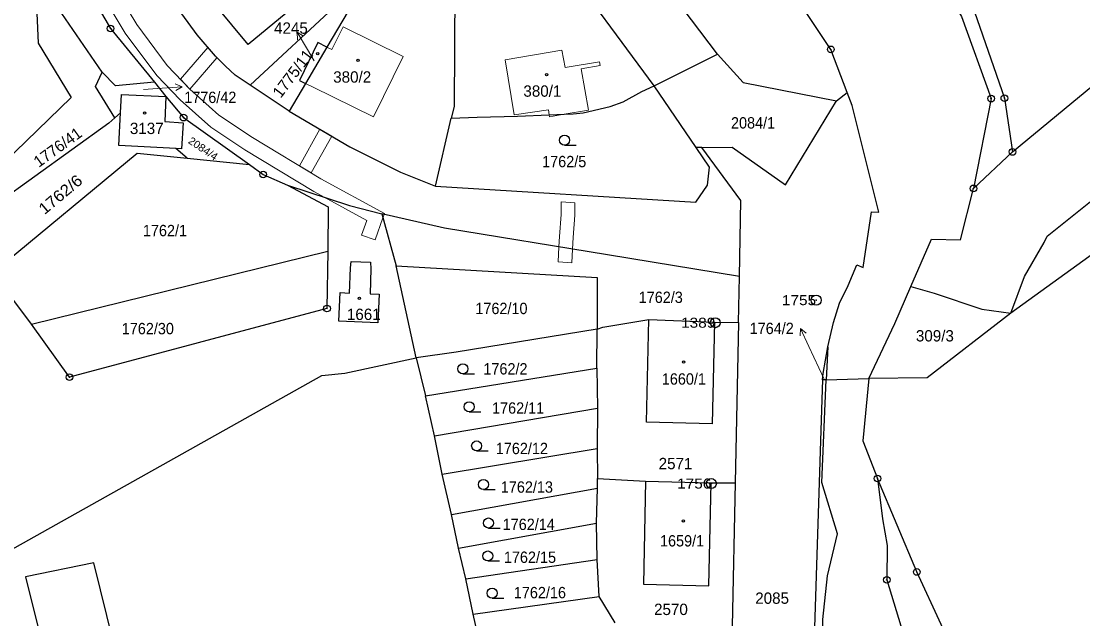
# Model space of a CAD drawing. Extents: x -679733 to -673243, y -1075091 to -1066557.
# Drawn here: x -676583.2 to -676424.3, y -1072429.8 to -1072340.3 of the extents above; entities that cross this region are included whole.
import ezdxf
from ezdxf.enums import TextEntityAlignment as Align

# ---------------------------------------------------------------- set-up
doc = ezdxf.new("R2010")
doc.units = 0
doc.header["$LTSCALE"] = 0.68
for name, color, linetype, lineweight in [('1', 7, 'Continuous', 25), ('13', 7, 'Continuous', 13), ('3', 7, 'Continuous', 25), ('4', 7, 'Continuous', 13), ('5', 7, 'Continuous', 25), ('7', 7, 'Continuous', 13), ('8', 7, 'Continuous', 25)]:
    doc.layers.add(name, color=color, linetype=linetype, lineweight=lineweight)
doc.layers.add('2', color=7, linetype='Continuous')

msp = doc.modelspace()

# ---------------------------------------------------------------- linework, layer by layer
at = {"layer": '1'}
for p, q in [((-676571.12, -1072347.95), (-676580.53, -1072334.19)), ((-676488.44, -1072349.97), (-676478.96, -1072345.25)), ((-676543.14, -1072353.76), (-676548.96, -1072349.89)), ((-676540.69, -1072349.62), (-676543.14, -1072353.76)), ((-676482.17, -1072359.23), (-676488.44, -1072349.97)), ((-676521.19, -1072365.02), (-676518.84, -1072354.84)), ((-676558.38, -1072360.83), (-676549.08, -1072361.78)), ((-676529.25, -1072369.16), (-676527.1, -1072376.98)), ((-676581.7, -1072385.68), (-676537.33, -1072374.74)), ((-676524.1, -1072390.75), (-676527.1, -1072376.98)), ((-676475.83, -1072385.47), (-676475.69, -1072378.53)), ((-676521.37, -1072402.42), (-676496.94, -1072398.28)), ((-676520.19, -1072408.17), (-676496.97, -1072404.35)), ((-676496.96, -1072408.84), (-676489.76, -1072409.24)), ((-676489.76, -1072409.24), (-676479.93, -1072409.48)), ((-676479.93, -1072409.48), (-676476.33, -1072409.48)), ((-676517.78, -1072419.26), (-676518.83, -1072414.23)), ((-676494.31, -1072430.43), (-676496.68, -1072426.51))]:
    msp.add_line(p, q, dxfattribs=at)
for points in [[(-676541.89, -1072018.69), (-676528.74, -1072032.82), (-676518.66, -1072044.42), (-676511.2, -1072056.95), (-676505.9, -1072070.52), (-676502.09, -1072084.93), (-676501.62, -1072096.94), (-676502.1, -1072114.34), (-676501.22, -1072116.73), (-676500.34, -1072121.98), (-676502.88, -1072124.51), (-676503.32, -1072130.04), (-676504.31, -1072153.57), (-676506.28, -1072192.84), (-676507.47, -1072212.67), (-676507.15, -1072233.46), (-676502.3, -1072253.2), (-676493.52, -1072270.33), (-676481.52, -1072286.7), (-676450.04, -1072327.35), (-676442.42, -1072339.58), (-676438, -1072351.9), (-676440.64, -1072365.35), (-676434.8, -1072359.89)], [(-676478.96, -1072345.25), (-676486.76, -1072334.9), (-676494.15, -1072325.32), (-676502.31, -1072314.41), (-676514.96, -1072297.26), (-676522.29, -1072287.64), (-676529.49, -1072277.98), (-676533.98, -1072271.49), (-676535.89, -1072267.87), (-676539.19, -1072260.61), (-676540.03, -1072256.53), (-676540.61, -1072252.56), (-676541.33, -1072240.55), (-676542.21, -1072228.4), (-676543.04, -1072216.44), (-676543.58, -1072204.41), (-676544.01, -1072192.29), (-676544.34, -1072180.34), (-676543.76, -1072168.24), (-676542.51, -1072160.31), (-676535.08, -1072128.13), (-676536.59, -1072122.5)], [(-676498.25, -1072121.48), (-676501.4, -1072130.67), (-676502.29, -1072153.75), (-676504.21, -1072193.03), (-676505.46, -1072212.8), (-676505.16, -1072233.19), (-676500.12, -1072252.58), (-676491.86, -1072269.13), (-676479.84, -1072285.61), (-676448.34, -1072326.26), (-676440.47, -1072338.92), (-676436.01, -1072351.82), (-676434.8, -1072359.89)], [(-676459.56, -1072350.97), (-676462.01, -1072344.52), (-676467.19, -1072336.72), (-676484.08, -1072315.1), (-676500.58, -1072293.17), (-676511.67, -1072277.21), (-676520.52, -1072259.37), (-676526.16, -1072238.16), (-676527.35, -1072218.91), (-676525.48, -1072188.37), (-676523.69, -1072157.38), (-676522.2, -1072127.02), (-676522, -1072124.37)], [(-676434.8, -1072359.89), (-676415.01, -1072343.53), (-676389.18, -1072322.47), (-676377.87, -1072305.66), (-676370.95, -1072288.33), (-676368.5, -1072263.86), (-676369.03, -1072238.4), (-676368.85, -1072231.56)], [(-676488.44, -1072349.97), (-676502.98, -1072330.28), (-676506.94, -1072323.45)], [(-676579.2, -1072325.41), (-676569.86, -1072341.39), (-676563.3, -1072349.45), (-676561.58, -1072351.56)], [(-676556.87, -1072342.33), (-676561.11, -1072336.55), (-676565.06, -1072329.52)], [(-676531.01, -1072331), (-676535.82, -1072337.69), (-676548.96, -1072349.89)], [(-676530.28, -1072331.99), (-676537.47, -1072344.17), (-676540.69, -1072349.62)], [(-676581.08, -1072334.53), (-676580.71, -1072343.59), (-676575.76, -1072351.71), (-676592.57, -1072368.02), (-676592.35, -1072371.56)], [(-676527.49, -1072335.21), (-676518.31, -1072335.33), (-676518.43, -1072353.09), (-676518.84, -1072354.84)], [(-676548.96, -1072349.89), (-676551.21, -1072348.4), (-676552.64, -1072347.04), (-676554.15, -1072345.56), (-676556.87, -1072342.33)], [(-676537.47, -1072344.17), (-676538.82, -1072343.5), (-676541.57, -1072349.19), (-676540.69, -1072349.62)], [(-676478.96, -1072345.25), (-676475.14, -1072349.5), (-676461.14, -1072352.25), (-676459.56, -1072350.97)], [(-676569.22, -1072354.79), (-676572.11, -1072350.11), (-676571.12, -1072347.95)], [(-676563.3, -1072349.45), (-676569.12, -1072350), (-676571.12, -1072347.95)], [(-676568.36, -1072354.03), (-676568.22, -1072351.27), (-676561.58, -1072351.56)], [(-676518.84, -1072354.84), (-676514.96, -1072354.66), (-676508.93, -1072354.55), (-676504.17, -1072354.34), (-676501.94, -1072354.24), (-676500.6, -1072354.18), (-676499.09, -1072354.05), (-676495.02, -1072353.07), (-676493.1, -1072352.38), (-676490.29, -1072350.84), (-676488.44, -1072349.97)], [(-676462.47, -1072389.11), (-676461.58, -1072385.46), (-676460.68, -1072382.56), (-676459.41, -1072379.91), (-676458.12, -1072376.82), (-676457.18, -1072377.2), (-676455.93, -1072368.87), (-676454.82, -1072368.9), (-676458.82, -1072352.92), (-676459.56, -1072350.97)], [(-676561.58, -1072351.56), (-676561.74, -1072355.32), (-676559.01, -1072355.55), (-676559.25, -1072359.42), (-676560.08, -1072359.37)], [(-676561.58, -1072351.56), (-676558.92, -1072354.75), (-676549.08, -1072361.78)], [(-676481.31, -1072359.23), (-676476.75, -1072359.19), (-676468.79, -1072364.83), (-676461.14, -1072352.25)], [(-676560.08, -1072359.37), (-676568.6, -1072358.91), (-676568.36, -1072354.03), (-676569.22, -1072354.79)], [(-676543.14, -1072353.76), (-676534.03, -1072359.11), (-676526.45, -1072362.91), (-676521.19, -1072365.02)], [(-676435.06, -1072384.05), (-676433.01, -1072378.55), (-676430.04, -1072373.48), (-676429.61, -1072372.52), (-676423.37, -1072367.5), (-676406.48, -1072354.84), (-676405.02, -1072354.26)], [(-676569.22, -1072354.79), (-676570.14, -1072355.59), (-676592.35, -1072371.56)], [(-676356.54, -1072413.49), (-676396.23, -1072358.62), (-676397.84, -1072357.19), (-676435.06, -1072384.05)], [(-676592.35, -1072371.56), (-676587.15, -1072377.64), (-676565.89, -1072360.06), (-676558.38, -1072360.83), (-676560.08, -1072359.37)], [(-676521.19, -1072365.02), (-676482.21, -1072367.44), (-676480.46, -1072364.89), (-676480.16, -1072362.19), (-676482.17, -1072359.23)], [(-676475.69, -1072378.53), (-676475.46, -1072367.19), (-676481.31, -1072359.23), (-676482.17, -1072359.23)], [(-676549.08, -1072361.78), (-676547.01, -1072363.28), (-676543.36, -1072364.86)], [(-676543.36, -1072364.86), (-676537.27, -1072368.14), (-676537.33, -1072374.74), (-676537.45, -1072383.35)], [(-676543.36, -1072364.86), (-676534.07, -1072367.9), (-676529.25, -1072369.16)], [(-676450.01, -1072380.05), (-676446.94, -1072372.97), (-676442.58, -1072373.04), (-676440.64, -1072365.35)], [(-676475.69, -1072378.53), (-676495.46, -1072375.29), (-676519.85, -1072371.33), (-676529.25, -1072369.16)], [(-676537.45, -1072383.35), (-676576.01, -1072393.65), (-676581.7, -1072385.68), (-676592.35, -1072371.56)], [(-676527.1, -1072376.98), (-676496.97, -1072378.7), (-676496.99, -1072386.47)], [(-676456.33, -1072393.82), (-676452.42, -1072385.61), (-676450.01, -1072380.05)], [(-676450.01, -1072380.05), (-676446.53, -1072381.07), (-676439.38, -1072383.46), (-676435.06, -1072384.05)], [(-676435.06, -1072384.05), (-676447.57, -1072393.72), (-676456.33, -1072393.82)], [(-676524.1, -1072390.75), (-676522.71, -1072396.46), (-676497.02, -1072392.27), (-676496.99, -1072386.47)], [(-676496.99, -1072386.47), (-676518.09, -1072389.87), (-676524.1, -1072390.75)], [(-676496.99, -1072386.47), (-676496.16, -1072386.14), (-676489.23, -1072385), (-676479.41, -1072385.41), (-676475.83, -1072385.47)], [(-676479.41, -1072385.41), (-676479.76, -1072400.62), (-676489.62, -1072400.4), (-676489.23, -1072385)], [(-676475.83, -1072385.47), (-676476.33, -1072409.48), (-676476.77, -1072430.95), (-676477.3, -1072453.62), (-676477.26, -1072456.75), (-676477.19, -1072461.02), (-676478.67, -1072477.78)], [(-676463.24, -1072394.05), (-676463.17, -1072393.08), (-676462.47, -1072389.11)], [(-676462.47, -1072389.11), (-676462.68, -1072394.04), (-676456.33, -1072393.82)], [(-676596.95, -1072485.83), (-676591.17, -1072459.32), (-676598.96, -1072427.43), (-676538.2, -1072393.4), (-676534.79, -1072393.04), (-676524.1, -1072390.75)], [(-676497.02, -1072392.27), (-676496.94, -1072398.28), (-676496.97, -1072404.35), (-676496.96, -1072408.84)], [(-676463.24, -1072394.05), (-676463.35, -1072396.96), (-676465.03, -1072449.76), (-676465.64, -1072463.77), (-676474.82, -1072551.78), (-676474.47, -1072554.88), (-676473.01, -1072557.18), (-676471.19, -1072559.31), (-676468.12, -1072561.69), (-676465.95, -1072562.73), (-676464.91, -1072562.82)], [(-676463.01, -1072562.26), (-676461.92, -1072551.65), (-676463.98, -1072549.73), (-676464.18, -1072517.79), (-676462.45, -1072516.5), (-676460.17, -1072487.09), (-676455.96, -1072472.11), (-676453.9, -1072467.48), (-676452.8, -1072460.8), (-676453.72, -1072452.74), (-676456.41, -1072444.8), (-676463.15, -1072435.69), (-676463.19, -1072429.96), (-676462.52, -1072423.4), (-676461, -1072417.1), (-676463.33, -1072409.42), (-676462.68, -1072394.04), (-676463.24, -1072394.05)], [(-676456.33, -1072393.82), (-676457.23, -1072403.17), (-676455, -1072408.82)], [(-676518.83, -1072414.23), (-676520.19, -1072408.17), (-676521.37, -1072402.42), (-676522.71, -1072396.46)], [(-676518.83, -1072414.23), (-676496.96, -1072410.27), (-676496.96, -1072408.84)], [(-676517.78, -1072419.26), (-676497.11, -1072415.52), (-676496.96, -1072410.27)], [(-676489.76, -1072409.24), (-676490.06, -1072424.63), (-676480.25, -1072424.89), (-676479.93, -1072409.48)], [(-676455, -1072408.82), (-676454.27, -1072414.89), (-676453.57, -1072418.87), (-676453.62, -1072424.01), (-676449.44, -1072437.81), (-676447.71, -1072445.8), (-676445.47, -1072451.5), (-676444.72, -1072456.5), (-676445.21, -1072463.28), (-676447.21, -1072468.25), (-676452.85, -1072522.98), (-676454.74, -1072555.49), (-676456.84, -1072562.9), (-676463.01, -1072562.26)], [(-676446.14, -1072514.89), (-676444.09, -1072491.97), (-676444.6, -1072470.3), (-676438.19, -1072446.5), (-676449.12, -1072422.83), (-676455, -1072408.82)], [(-676516.68, -1072423.86), (-676496.98, -1072420.98), (-676497.11, -1072415.52)], [(-676510.32, -1072452.78), (-676512.17, -1072444.65), (-676512.86, -1072441.3), (-676514.33, -1072434.68), (-676515.58, -1072429.17), (-676516.68, -1072423.86), (-676517.78, -1072419.26)], [(-676515.58, -1072429.17), (-676496.68, -1072426.51), (-676496.98, -1072420.98)], [(-676552.26, -1072490.08), (-676553.34, -1072485.9), (-676556.27, -1072486.62), (-676557.43, -1072481.93), (-676555.57, -1072481.47), (-676559.68, -1072464.69), (-676561.57, -1072465.16), (-676572.37, -1072421.48), (-676582.59, -1072423.55), (-676572.87, -1072462.74), (-676573.23, -1072462.83), (-676568.52, -1072481.8)]]:
    msp.add_lwpolyline(points, dxfattribs=at)
for points in [[(-676547.94, -1072327.79), (-676540.7, -1072336.71), (-676549.25, -1072343.79), (-676556.57, -1072334.88)], [(-676529.65, -1072381.19), (-676529.83, -1072385.48), (-676535.68, -1072385.24), (-676535.5, -1072380.97), (-676534.08, -1072381.03), (-676533.94, -1072377.28), (-676533.81, -1072376.3), (-676530.94, -1072376.4), (-676530.88, -1072377.39), (-676531.01, -1072381.14)]]:
    msp.add_lwpolyline(points, close=True, dxfattribs=at)
at = {"layer": '13'}
msp.add_lwpolyline([(-676571.97, -1072334.9), (-676567.66, -1072342.11), (-676562.93, -1072348.42), (-676559.44, -1072352.06), (-676554.83, -1072356.19), (-676549.74, -1072359.56), (-676539.4, -1072365.82), (-676537.86, -1072366.66), (-676531.5, -1072370.14), (-676532.27, -1072372.37), (-676530.23, -1072373.07), (-676529.08, -1072369.76), (-676528.9, -1072369.24), (-676528.86, -1072369.12), (-676538.36, -1072363.92), (-676548.62, -1072357.72), (-676553.63, -1072354.39), (-676558, -1072350.46), (-676561.37, -1072346.92), (-676565.94, -1072340.81), (-676570.11, -1072333.8)], dxfattribs=at)
for points in [[(-676553.93, -1072345.78), (-676554.15, -1072345.56), (-676555.28, -1072344.22), (-676559.41, -1072348.98), (-676558, -1072350.46)], [(-676538.51, -1072356.48), (-676541.56, -1072361.98), (-676539.81, -1072363.04), (-676536.72, -1072357.53)], [(-676502.37, -1072367.37), (-676502.36, -1072369.28), (-676502.62, -1072372.55), (-676502.71, -1072374.11), (-676502.85, -1072376.35), (-676500.81, -1072376.51), (-676500.69, -1072374.44), (-676500.58, -1072372.69), (-676500.32, -1072369.34), (-676500.33, -1072367.53)]]:
    msp.add_lwpolyline(points, close=True, dxfattribs=at)
at = {"layer": '3'}
for p, q in [((-676501.873, -1072358.88), (-676500.123, -1072358.88)), ((-676517.093, -1072393.14), (-676515.343, -1072393.14)), ((-676516.163, -1072398.82), (-676514.413, -1072398.82)), ((-676515.043, -1072404.69), (-676513.293, -1072404.69)), ((-676514.023, -1072410.47), (-676512.273, -1072410.47)), ((-676513.273, -1072416.24), (-676511.523, -1072416.24)), ((-676513.373, -1072421.18), (-676511.623, -1072421.18)), ((-676512.723, -1072426.75), (-676510.973, -1072426.75))]:
    msp.add_line(p, q, dxfattribs=at)
for centre in [(-676501.8729, -1072358.1298), (-676517.0929, -1072392.3898), (-676516.1629, -1072398.0698), (-676515.0429, -1072403.9398), (-676514.0229, -1072409.7198), (-676513.2729, -1072415.4898), (-676513.3729, -1072420.4298), (-676512.7229, -1072425.9998)]:
    msp.add_circle(centre, 0.75, dxfattribs=at)
at = {"layer": '4'}
for p, q in [((-676536.72, -1072344.54), (-676535.04, -1072341.13)), ((-676526.04, -1072345.61), (-676535.04, -1072341.13)), ((-676537.47, -1072344.17), (-676536.72, -1072344.54)), ((-676510.79, -1072346.11), (-676502.26, -1072344.63)), ((-676502.26, -1072344.63), (-676501.78, -1072347.25)), ((-676530.48, -1072354.64), (-676526.04, -1072345.61)), ((-676509.44, -1072354.34), (-676510.79, -1072346.11)), ((-676501.78, -1072347.25), (-676496.64, -1072346.41)), ((-676496.64, -1072346.41), (-676496.55, -1072346.95)), ((-676496.55, -1072346.95), (-676499.41, -1072347.46)), ((-676499.41, -1072347.46), (-676498.27, -1072353.62)), ((-676539.51, -1072350.2), (-676540.69, -1072349.62)), ((-676539.51, -1072350.2), (-676530.48, -1072354.64)), ((-676504.28, -1072353.56), (-676509.44, -1072354.34)), ((-676504.17, -1072354.34), (-676504.28, -1072353.56)), ((-676504.13, -1072354.61), (-676504.17, -1072354.34)), ((-676501.94, -1072354.24), (-676504.13, -1072354.61)), ((-676498.27, -1072353.62), (-676501.94, -1072354.24))]:
    msp.add_line(p, q, dxfattribs=at)
at = {"layer": '5'}
for centre in [(-676538.8268, -1072345.1892), (-676532.8068, -1072346.1592), (-676504.5668, -1072348.3192), (-676564.7668, -1072354.0692), (-676532.6068, -1072381.8092), (-676484.0468, -1072391.3792), (-676484.0768, -1072415.1892)]:
    msp.add_circle(centre, 0.175, dxfattribs=at)
at = {"layer": '7'}
for p, q in [((-676541.936, -1072341.968), (-676541.849, -1072343.084)), ((-676559.136, -1072350.121), (-676560.17, -1072349.691)), ((-676466.548, -1072386.33), (-676466.579, -1072387.449))]:
    msp.add_line(p, q, dxfattribs=at)
for points in [[(-676539.39, -1072346.22), (-676540.39, -1072344.54), (-676541.936, -1072341.968), (-676540.991, -1072342.568)], [(-676564.93, -1072350.54), (-676562.13, -1072350.33), (-676559.136, -1072350.121), (-676560.1, -1072350.69)], [(-676463.04, -1072393.83), (-676465.28, -1072389.05), (-676466.548, -1072386.33), (-676465.671, -1072387.026)]]:
    msp.add_lwpolyline(points, dxfattribs=at)
at = {"layer": '8'}
for centre, radius in [((-676569.86, -1072341.3899), 0.5), ((-676569.86, -1072341.3899), 0.0303), ((-676462.01, -1072344.5199), 0.5), ((-676462.01, -1072344.5199), 0.0303), ((-676438, -1072351.8999), 0.5), ((-676436.01, -1072351.8199), 0.5), ((-676438, -1072351.8999), 0.0303), ((-676436.01, -1072351.8199), 0.0303), ((-676558.92, -1072354.7499), 0.5), ((-676558.92, -1072354.7499), 0.0303), ((-676434.8, -1072359.8899), 0.5), ((-676434.8, -1072359.8899), 0.0303), ((-676547.01, -1072363.2799), 0.5), ((-676547.01, -1072363.2799), 0.0303), ((-676440.64, -1072365.3499), 0.5), ((-676440.64, -1072365.3499), 0.0303), ((-676464.2, -1072382.0998), 0.75), ((-676537.45, -1072383.3499), 0.5), ((-676464.2, -1072382.0998), 0.03), ((-676537.45, -1072383.3499), 0.0303), ((-676479.3, -1072385.4798), 0.75), ((-676479.3, -1072385.4798), 0.03), ((-676576.01, -1072393.6499), 0.5), ((-676576.01, -1072393.6499), 0.0303), ((-676455, -1072408.8199), 0.5), ((-676479.89, -1072409.5798), 0.75), ((-676479.89, -1072409.5798), 0.03), ((-676455, -1072408.8199), 0.0303), ((-676449.12, -1072422.8299), 0.5), ((-676449.12, -1072422.8299), 0.0303), ((-676453.62, -1072424.0099), 0.5), ((-676453.62, -1072424.0099), 0.0303)]:
    msp.add_circle(centre, radius, dxfattribs=at)

# ---------------------------------------------------------------- texts
at = {"layer": '2'}
msp.add_text('4245', height=1.7, dxfattribs=at).set_placement((-676542.85, -1072342.18), align=Align.CENTER)
msp.add_text('1775/11', height=1.7, rotation=53, dxfattribs=at).set_placement((-676541.903, -1072348.6495), align=Align.CENTER)
for s, p in [('380/2', (-676536.52, -1072349.509)), ('380/1', (-676508.04, -1072351.62)), ('3137', (-676566.97, -1072357.21)), ('1661', (-676534.47, -1072385.07)), ('309/3', (-676449.26, -1072388.29)), ('2571', (-676487.78, -1072407.43)), ('2085', (-676473.32, -1072427.6)), ('2570', (-676488.47, -1072429.279))]:
    msp.add_text(s, height=1.7, dxfattribs=at).set_placement(p)
at = {"layer": '2', "width": 0.95}
for s, p in [('1776/42', (-676558.83, -1072352.56)), ('2084/1', (-676476.95, -1072356.38)), ('1762/5', (-676505.23, -1072362.18)), ('1762/1', (-676565.02, -1072372.519)), ('1762/3', (-676490.77, -1072382.519)), ('1762/10', (-676515.23, -1072384.19)), ('1762/2', (-676514.03, -1072393.239)), ('1660/1', (-676487.31, -1072394.759)), ('1762/11', (-676512.73, -1072399.11)), ('1762/12', (-676512.17, -1072405.17)), ('1762/13', (-676511.42, -1072410.95)), ('1762/14', (-676511.14, -1072416.54)), ('1659/1', (-676487.58, -1072419.009)), ('1762/15', (-676510.96, -1072421.47)), ('1762/16', (-676509.47, -1072426.769))]:
    msp.add_text(s, height=1.7, dxfattribs=at).set_placement(p)
at = {"layer": '2'}
msp.add_text('1776/41', height=1.7, rotation=36, dxfattribs=at).set_placement((-676580.61, -1072362.287))
for s, height, rotation, width, p in [('2084/4', 1.14, 326, 1.05, (-676558.348, -1072358.492)), ('1762/6', 1.7, 40, 1.1, (-676579.753, -1072369.371))]:
    msp.add_text(s, height=height, rotation=rotation, dxfattribs=dict(at, width=width)).set_placement(p)
at = {"layer": '2', "width": 0.95}
msp.add_text('1762/30', height=1.7, dxfattribs=at).set_placement((-676564.28, -1072387.21), align=Align.CENTER)
msp.add_text('1764/2', height=1.7, dxfattribs=at).set_placement((-676467.55, -1072387.18), align=Align.RIGHT)
at = {"layer": '8', "width": 1.15}
for s, p in [('1755', (-676464.199, -1072382.85)), ('1389', (-676479.299, -1072386.23)), ('1756', (-676479.889, -1072410.33))]:
    msp.add_text(s, height=1.5, dxfattribs=at).set_placement(p, align=Align.RIGHT)

doc.saveas('drawing.dxf')
